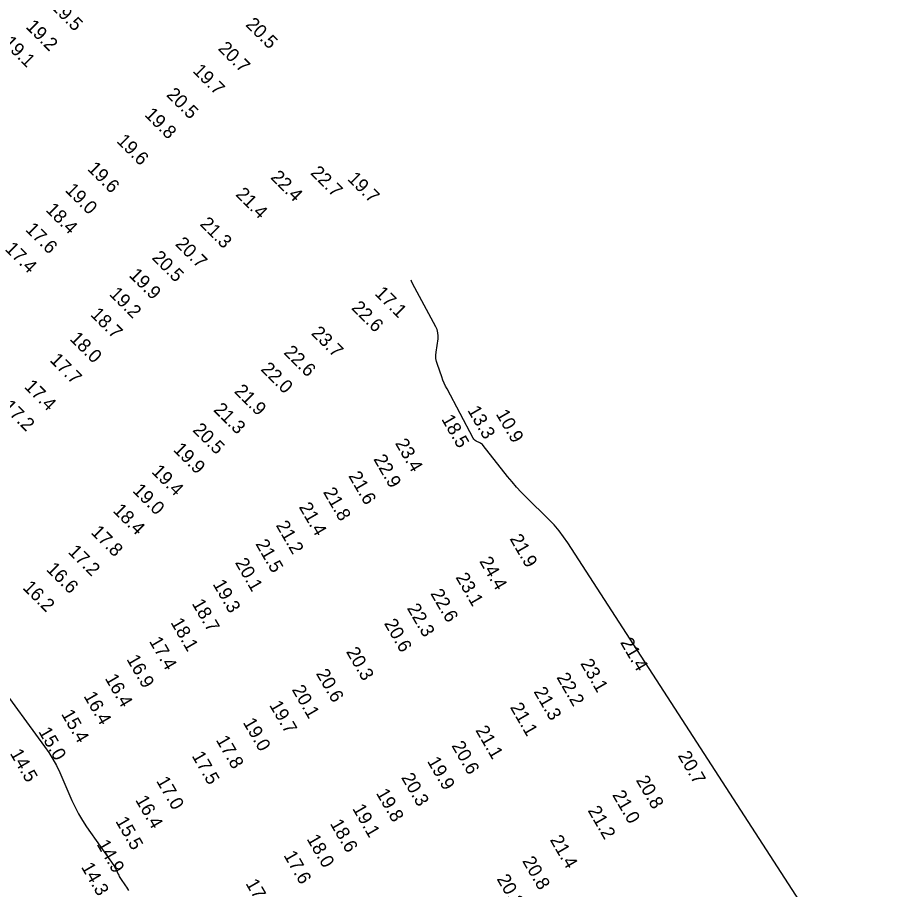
# Model space of a CAD drawing. Extents: x 988130 to 1132882, y 654656 to 841453.
# Drawn here: x 1038052.5 to 1038376.4, y 810304 to 810629.7 of the extents above; entities that cross this region are included whole.
import ezdxf

# ---------------------------------------------------------------- set-up
doc = ezdxf.new("R2010")
doc.units = 0
doc.layers.add('V-TOPO-MAJR', color=7, linetype='Continuous')
doc.layers.add('V-TOPO-SOUN', color=7, linetype='Continuous')

msp = doc.modelspace()

# ---------------------------------------------------------------- linework, layer by layer
at = {"layer": 'V-TOPO-MAJR'}
for points in [[(1038376.36, 810250.68), (1038258.12, 810433.43), (1038256.51, 810435.76), (1038254.79, 810438), (1038252.94, 810440.14), (1038250.98, 810442.19), (1038242.53, 810450.5), (1038240.7, 810452.35), (1038238.94, 810454.25), (1038237.24, 810456.21), (1038235.6, 810458.23), (1038226.41, 810469.86), (1038226.16, 810470.15), (1038225.87, 810470.4), (1038225.56, 810470.62), (1038225.22, 810470.81), (1038223.81, 810471.48), (1038223.48, 810471.67), (1038223.19, 810471.9), (1038222.94, 810472.18), (1038222.74, 810472.5), (1038212.97, 810490.95), (1038212.42, 810492.04), (1038211.9, 810493.15), (1038211.43, 810494.27), (1038211, 810495.42), (1038209.34, 810500.02), (1038209, 810501.18), (1038208.81, 810502.35), (1038208.77, 810503.54), (1038208.87, 810504.74), (1038209.6, 810509.6), (1038209.69, 810510.8), (1038209.58, 810511.96), (1038209.29, 810513.09), (1038208.8, 810514.18), (1038200.96, 810528.73), (1038199.86, 810530.84), (1038199.58, 810531.59)], [(1038044.66, 810381.85), (1038062.68, 810357.44), (1038064.3, 810355.12), (1038065.77, 810352.72), (1038067.11, 810350.24), (1038068.32, 810347.68), (1038072.85, 810337.28), (1038074.04, 810334.71), (1038075.36, 810332.22), (1038076.8, 810329.79), (1038078.37, 810327.43), (1038088.46, 810313), (1038088.71, 810312.62), (1038088.95, 810312.23), (1038089.17, 810311.82), (1038089.37, 810311.4), (1038090.13, 810309.72), (1038090.33, 810309.3), (1038090.54, 810308.89), (1038090.78, 810308.5), (1038091.03, 810308.11), (1038092.86, 810305.39), (1038093.25, 810304.81), (1038093.64, 810304.22), (1038094.01, 810303.63)]]:
    msp.add_lwpolyline(points, dxfattribs=at)

# ---------------------------------------------------------------- texts
at = {"layer": 'V-TOPO-SOUN'}
for s, rotation, p in [('19.5 ', 315, (1038064.75, 810633.43)), ('19.2 ', 315, (1038055.36, 810625.99)), ('20.5 ', 315, (1038137.46, 810626.77)), ('19.1 ', 315, (1038046.93, 810619.9)), ('20.7 ', 315, (1038127.18, 810617.83)), ('19.7 ', 315, (1038117.72, 810609.45)), ('20.5 ', 315, (1038107.87, 810600.57)), ('19.8 ', 315, (1038099.7, 810593.11)), ('19.6 ', 315, (1038089.3, 810583.28)), ('19.6 ', 315, (1038078.39, 810572.93)), ('22.4 ', 315, (1038146.8, 810569.71)), ('22.7 ', 315, (1038161.69, 810571.37)), ('19.7 ', 315, (1038175.5, 810569.14)), ('19.0 ', 315, (1038070.1, 810564.93)), ('21.4 ', 315, (1038133.72, 810563.32)), ('18.4 ', 315, (1038062.78, 810557.58)), ('21.3 ', 315, (1038120.38, 810552.26)), ('17.6 ', 315, (1038055.2, 810550.23)), ('17.4 ', 315, (1038047.56, 810542.97)), ('20.7 ', 315, (1038111.18, 810544.81)), ('20.5 ', 315, (1038102.46, 810539.69)), ('19.9 ', 315, (1038093.9, 810533.15)), ('17.1 ', 315, (1038185.72, 810526.35)), ('19.2 ', 315, (1038086.56, 810526.13)), ('22.6 ', 315, (1038176.97, 810520.96)), ('18.7 ', 315, (1038079.52, 810518.45)), ('23.7 ', 315, (1038161.97, 810511.5)), ('18.0 ', 315, (1038071.81, 810509.41)), ('22.6 ', 315, (1038151.71, 810504.31)), ('17.7 ', 315, (1038064.35, 810501.46)), ('22.0 ', 315, (1038143.14, 810498.05)), ('17.4 ', 315, (1038054.75, 810491.55)), ('21.9 ', 315, (1038133.23, 810489.81)), ('17.2 ', 315, (1038046.71, 810483.99)), ('21.3 ', 315, (1038125.48, 810482.9)), ('13.3 ', 300, (1038220.45, 810482.99)), ('18.5 ', 300, (1038210.73, 810479.69)), ('10.9 ', 300, (1038231.07, 810481.61)), ('20.5 ', 315, (1038117.71, 810475.34)), ('19.9 ', 315, (1038110.42, 810468.01)), ('23.4 ', 300, (1038193.43, 810470.71)), ('22.9 ', 300, (1038185.35, 810464.77)), ('19.4 ', 315, (1038102.31, 810459.8)), ('21.6 ', 300, (1038175.99, 810458.5)), ('19.0 ', 315, (1038095.23, 810452.7)), ('21.8 ', 300, (1038166.55, 810452.44)), ('18.4 ', 315, (1038087.93, 810445.22)), ('21.4 ', 300, (1038157.51, 810446.86)), ('21.2 ', 300, (1038148.91, 810440.04)), ('17.8 ', 315, (1038079.69, 810437.11)), ('21.5 ', 300, (1038141.3, 810433.1)), ('21.9 ', 300, (1038236.22, 810435.02)), ('17.2 ', 315, (1038071.15, 810429.85)), ('20.1 ', 300, (1038133.66, 810426.11)), ('24.4 ', 300, (1038224.9, 810426.61)), ('16.6 ', 315, (1038063.01, 810423.33)), ('23.1 ', 300, (1038216.05, 810420.6)), ('16.2 ', 315, (1038054.21, 810416.47)), ('19.3 ', 300, (1038125.32, 810418.08)), ('22.6 ', 300, (1038206.62, 810414.57)), ('18.7 ', 300, (1038117.51, 810410.84)), ('22.3 ', 300, (1038197.86, 810409.1)), ('18.1 ', 300, (1038109.6, 810403.74)), ('20.6 ', 300, (1038189.32, 810403.4)), ('17.4 ', 300, (1038101.56, 810396.73)), ('21.4 ', 300, (1038277.5, 810396.3)), ('20.3 ', 300, (1038175.14, 810392.82)), ('16.9 ', 300, (1038093.13, 810390.01)), ('23.1 ', 300, (1038262.62, 810388.44)), ('20.6 ', 300, (1038163.89, 810384.67)), ('16.4 ', 300, (1038085.06, 810382.85)), ('22.2 ', 300, (1038253.73, 810383.24)), ('20.1 ', 300, (1038154.88, 810378.67)), ('21.3 ', 300, (1038245.19, 810377.94)), ('16.4 ', 300, (1038077.1, 810376.25)), ('19.7 ', 300, (1038146.45, 810372.86)), ('21.1 ', 300, (1038236.37, 810372.09)), ('15.4 ', 300, (1038068.74, 810369.54)), ('19.0 ', 300, (1038136.59, 810366.4)), ('15.0 ', 300, (1038060.22, 810362.98)), ('21.1 ', 300, (1038223.45, 810363.51)), ('17.8 ', 300, (1038126.52, 810359.84)), ('20.6 ', 300, (1038214.53, 810357.74)), ('14.5 ', 300, (1038049.58, 810354.83)), ('17.5 ', 300, (1038117.49, 810353.94)), ('19.9 ', 300, (1038205.41, 810351.9)), ('20.7 ', 300, (1038299.04, 810354.02)), ('20.3 ', 300, (1038195.72, 810345.84)), ('20.8 ', 300, (1038283.39, 810344.85)), ('17.0 ', 300, (1038104.23, 810344.53)), ('19.8 ', 300, (1038186.31, 810340)), ('21.0 ', 300, (1038274.54, 810339.36)), ('16.4 ', 300, (1038096.39, 810337.47)), ('19.1 ', 300, (1038177.47, 810334.24)), ('21.2 ', 300, (1038265.38, 810333.53)), ('15.5 ', 300, (1038088.99, 810329.53)), ('18.6 ', 300, (1038169.12, 810328.6)), ('18.0 ', 300, (1038160.4, 810322.91)), ('21.4 ', 300, (1038251.24, 810322.58)), ('14.9 ', 300, (1038081.99, 810320.91)), ('17.6 ', 300, (1038151.78, 810316.78)), ('14.3 ', 300, (1038076.16, 810312.42)), ('20.8 ', 300, (1038240.93, 810314.66)), ('17.4 ', 300, (1038137.6, 810306.26)), ('20.2 ', 300, (1038231.38, 810307.98))]:
    msp.add_text(s, height=5, rotation=rotation, dxfattribs=at).set_placement(p)

doc.saveas('drawing.dxf')
